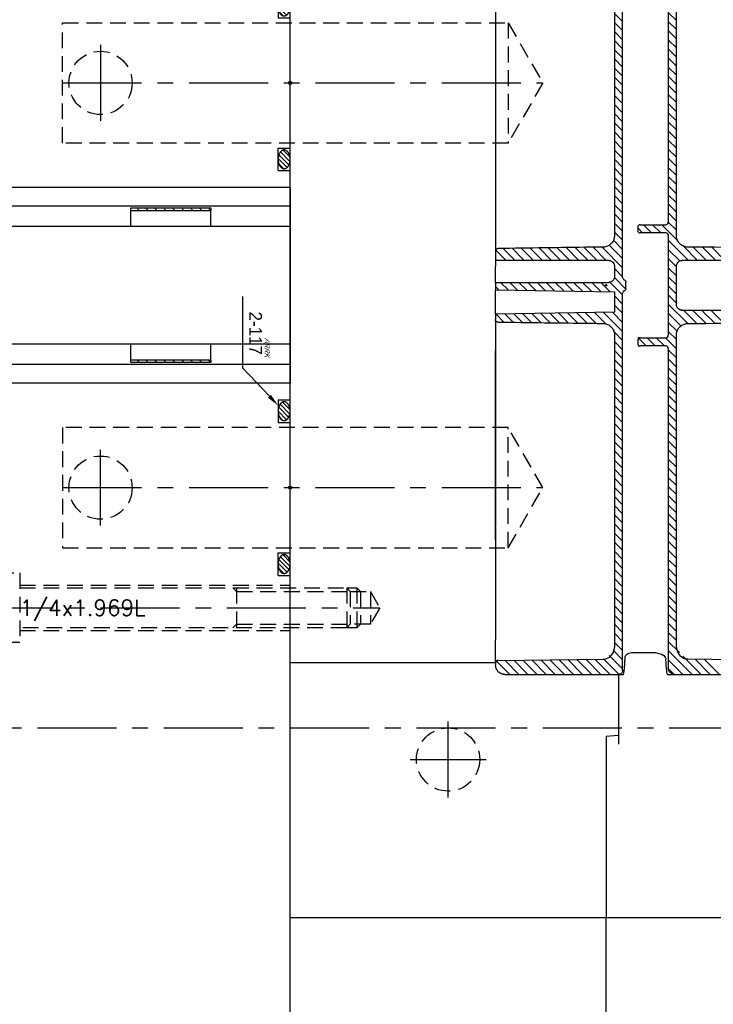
# Model space of a CAD drawing. Extents: x 2651 to 7771, y -1163 to 1075.
# Tile 463 of 490: x 6128 to 6238, y 174 to 330. Entities that reach past the tile are written whole.
import ezdxf
from ezdxf.enums import TextEntityAlignment as Align

# ---------------------------------------------------------------- set-up
doc = ezdxf.new("R2010")
doc.units = 0
doc.header["$LTSCALE"] = 10
for name, pattern in [('CENTER', [2, 1.25, -0.25, 0.25, -0.25]), ('CNSHID', [4, 3, -1]), ('HIDDEN', [0.375, 0.25, -0.125])]:
    doc.linetypes.add(name, pattern=pattern)
doc.layers.get('0').update_dxf_attribs({"linetype": 'CONTINUOUS'})
for name, color, linetype in [('1', 7, 'CONTINUOUS'), ('15', 7, 'CONTINUOUS'), ('9', 3, 'CONTINUOUS'), ('CEN', 1, 'CENTER'), ('COOL', 150, 'HIDDEN'), ('DIM', 3, 'CONTINUOUS'), ('HIDDEN', 6, 'HIDDEN'), ('TEXT', 4, 'CONTINUOUS'), ('WL1-HL', 4, 'CNSHID'), ('WOR1-DL', 7, 'CONTINUOUS')]:
    doc.layers.add(name, color=color, linetype=linetype)
doc.styles.add('china', font='txt')
doc.styles.get("Standard").update_dxf_attribs({"font": 'romans.shx'})

# ---------------------------------------------------------------- blocks, each defined once
blk = doc.blocks.new('*X11')
at = {"color": 0}
for p, q in [((917.64, 311.65), (918.84, 312.85)), ((917.97, 311.27), (919.52, 312.82)), ((918.45, 311.05), (920.04, 312.63)), ((919.07, 310.96), (920.42, 312.3)), ((919.98, 311.16), (920.51, 311.7))]:
    blk.add_line(p, q, dxfattribs=at)
blk = doc.blocks.new('*X12')
at = {"color": 0}
for p, q in [((941.78, 311.74), (942.86, 312.83)), ((942.07, 311.33), (943.58, 312.84)), ((942.52, 311.08), (944.12, 312.68)), ((943.12, 310.96), (944.53, 312.38)), ((943.93, 311.07), (944.72, 311.86))]:
    blk.add_line(p, q, dxfattribs=at)
blk = doc.blocks.new('A$C7D2C7B05')
at = {"layer": '9'}
blk.add_circle((0, 0), 0.25, dxfattribs=at)
at = {"layer": 'WL1-HL'}
for p, q in [((-13.87, -1.9), (-13.87, 0)), ((-10.3, -1.9), (-10.3, 0)), ((10.3, -1.9), (10.3, 0)), ((13.87, -1.9), (13.87, 0)), ((-13.87, -1.9), (-10.3, -1.9)), ((13.87, -1.9), (10.3, -1.9))]:
    blk.add_line(p, q, dxfattribs=at)
for points in [[(-12.09, 0, 0.064849), (-12.68, -0.08, 0.077678), (-13.14, -0.28, 0.107175), (-13.47, -0.61, 0.144647), (-13.57, -0.95, 0.144647), (-13.47, -1.29, 0.107175), (-13.14, -1.62, 0.077678), (-12.68, -1.82, 0.064849), (-12.09, -1.9, 0.064849), (-11.49, -1.82, 0.077678), (-11.03, -1.62, 0.107175), (-10.7, -1.29, 0.144647), (-10.6, -0.95, 0.144647), (-10.7, -0.61, 0.107175), (-11.03, -0.28, 0.077678), (-11.49, -0.08, 0.064849)], [(12.09, 0, -0.064849), (12.68, -0.08, -0.077678), (13.14, -0.28, -0.107175), (13.47, -0.61, -0.144647), (13.57, -0.95, -0.144647), (13.47, -1.29, -0.107175), (13.14, -1.62, -0.077678), (12.68, -1.82, -0.064849), (12.09, -1.9, -0.064849), (11.49, -1.82, -0.077678), (11.03, -1.62, -0.107175), (10.7, -1.29, -0.144647), (10.6, -0.95, -0.144647), (10.7, -0.61, -0.107175), (11.03, -0.28, -0.077678), (11.49, -0.08, -0.064849)]]:
    blk.add_lwpolyline(points, format="xyb", close=True, dxfattribs=at)
at = {"layer": 'WOR1-DL'}
for p, q in [((-14.45, -3.27), (-18.91, -7.46)), ((-20.91, -7.46), (-30.24, -7.46)), ((-18.91, -7.46), (-20.91, -7.46))]:
    blk.add_line(p, q, dxfattribs=at)
blk.add_solid([(-14.68, -3.03), (-14.22, -3.51), (-12.99, -1.9)], dxfattribs=at)
at = {"layer": 'WL1-HL'}
for name in ['*X11', '*X12']:
    blk.add_blockref(name, (-931.15, -312.86), dxfattribs=at)
at = {"layer": 'WOR1-DL', "style": 'china'}
blk.add_text('2-117', height=2, dxfattribs=at).set_placement((-21, -5.46), align=Align.MIDDLE_RIGHT)
at = {"layer": 'WOR1-DL', "style": 'china', "oblique": 20}
blk.add_text('ARRK', height=0.8, dxfattribs=at).set_placement((-23.68, -4.02))
blk = doc.blocks.new('DSF')
at = {"color": 5, "linetype": 'Continuous', "lineweight": 0}
for p, q in [((2176.48, 6667.52), (2175.19, 6668.81)), ((2184.99, 6667.67), (2183.7, 6668.96)), ((2184.99, 6666.23), (2183.7, 6667.52)), ((2176.48, 6666.08), (2175.19, 6667.37)), ((2176.48, 6664.64), (2175.19, 6665.93)), ((2184.99, 6664.78), (2183.7, 6666.08)), ((2176.48, 6663.2), (2175.19, 6664.49)), ((2184.99, 6663.34), (2183.7, 6664.64)), ((2176.48, 6661.75), (2175.19, 6663.05)), ((2184.99, 6661.9), (2183.7, 6663.2)), ((2176.48, 6660.31), (2175.19, 6661.61)), ((2184.99, 6660.46), (2183.7, 6661.75)), ((2176.48, 6658.87), (2175.19, 6660.16)), ((2184.99, 6659.02), (2183.7, 6660.31)), ((2176.48, 6657.43), (2175.19, 6658.72)), ((2184.99, 6657.58), (2183.7, 6658.87)), ((2176.48, 6655.99), (2175.19, 6657.28)), ((2184.99, 6656.13), (2183.7, 6657.43)), ((2176.48, 6654.54), (2175.19, 6655.84)), ((2184.99, 6654.69), (2183.7, 6655.99)), ((2176.48, 6653.1), (2175.19, 6654.4)), ((2184.99, 6653.25), (2183.7, 6654.54)), ((2176.48, 6651.66), (2175.19, 6652.96)), ((2184.99, 6651.81), (2183.7, 6653.1)), ((2176.48, 6650.22), (2175.19, 6651.51)), ((2184.99, 6650.37), (2183.7, 6651.66)), ((2176.48, 6648.78), (2175.19, 6650.07)), ((2184.99, 6648.92), (2183.7, 6650.22)), ((2184.99, 6647.48), (2183.7, 6648.78)), ((2176.48, 6647.34), (2175.19, 6648.63)), ((2176.48, 6645.89), (2175.19, 6647.19)), ((2184.99, 6646.04), (2183.7, 6647.34)), ((2176.48, 6644.45), (2175.19, 6645.75)), ((2184.99, 6644.6), (2183.7, 6645.89)), ((2176.48, 6643.01), (2175.19, 6644.3)), ((2184.99, 6643.16), (2183.7, 6644.45)), ((2176.48, 6641.57), (2175.19, 6642.86)), ((2184.99, 6641.72), (2183.7, 6643.01)), ((2176.48, 6640.13), (2175.19, 6641.42)), ((2184.99, 6640.27), (2183.7, 6641.57)), ((2176.48, 6638.68), (2175.19, 6639.98)), ((2184.99, 6638.83), (2183.7, 6640.13)), ((2176.48, 6637.24), (2175.19, 6638.54)), ((2184.99, 6637.39), (2183.7, 6638.69)), ((2176.48, 6635.8), (2175.19, 6637.1)), ((2184.99, 6635.95), (2183.7, 6637.24)), ((2176.48, 6634.36), (2175.19, 6635.65)), ((2179.63, 6634.1), (2178.86, 6634.87)), ((2181.07, 6634.1), (2179.78, 6635.39)), ((2182.52, 6634.1), (2181.22, 6635.39)), ((2185.18, 6632.88), (2182.66, 6635.39)), ((2184.99, 6634.51), (2183.7, 6635.8)), ((2176.48, 6632.92), (2175.19, 6634.21)), ((2159.46, 6629.74), (2157.56, 6631.63)), ((2160.9, 6629.74), (2158.99, 6631.65)), ((2162.35, 6629.74), (2160.41, 6631.67)), ((2163.79, 6629.74), (2161.84, 6631.69)), ((2165.23, 6629.74), (2163.26, 6631.71)), ((2166.67, 6629.74), (2164.68, 6631.73)), ((2168.12, 6629.74), (2166.11, 6631.75)), ((2169.56, 6629.74), (2167.53, 6631.76)), ((2171, 6629.74), (2168.96, 6631.78)), ((2172.45, 6629.74), (2170.38, 6631.8)), ((2173.89, 6629.74), (2171.81, 6631.82)), ((2176.48, 6628.59), (2173.23, 6631.84)), ((2176.48, 6630.03), (2174.37, 6632.14)), ((2176.48, 6631.48), (2175.03, 6632.93)), ((2186.88, 6629.74), (2183.7, 6632.92)), ((2188.32, 6629.74), (2186.03, 6632.03)), ((2189.77, 6629.74), (2187.66, 6631.84)), ((2191.21, 6629.74), (2189.12, 6631.83)), ((2192.65, 6629.74), (2190.57, 6631.82)), ((2158.02, 6629.74), (2156.39, 6631.36)), ((2185.52, 6629.65), (2183.7, 6631.48)), ((2156.57, 6629.74), (2156.37, 6629.95)), ((2184.99, 6628.74), (2183.7, 6630.03)), ((2184.99, 6627.3), (2183.7, 6628.59)), ((2176.98, 6625.21), (2175.17, 6627.02)), ((2176.48, 6627.15), (2175.19, 6628.45)), ((2184.99, 6625.86), (2183.7, 6627.15)), ((2156.89, 6625.1), (2156.37, 6625.62)), ((2158.36, 6625.07), (2157.16, 6626.27)), ((2159.83, 6625.05), (2158.6, 6626.27)), ((2161.3, 6625.02), (2160.04, 6626.27)), ((2162.76, 6624.99), (2161.49, 6626.27)), ((2164.23, 6624.97), (2162.93, 6626.27)), ((2165.7, 6624.94), (2164.37, 6626.27)), ((2167.17, 6624.92), (2165.82, 6626.27)), ((2168.64, 6624.89), (2167.26, 6626.27)), ((2170.11, 6624.87), (2168.7, 6626.27)), ((2171.58, 6624.84), (2170.15, 6626.27)), ((2173.05, 6624.82), (2171.59, 6626.27)), ((2174.52, 6624.79), (2173.03, 6626.27)), ((2176.48, 6624.27), (2174.46, 6626.29)), ((2184.99, 6624.41), (2183.7, 6625.71)), ((2176.48, 6622.83), (2175.19, 6624.12)), ((2184.99, 6622.97), (2183.7, 6624.27)), ((2176.48, 6621.38), (2175.19, 6622.68)), ((2186.77, 6619.76), (2183.7, 6622.83)), ((2157.69, 6619.98), (2156.44, 6621.22)), ((2159.15, 6619.96), (2157.86, 6621.25)), ((2160.61, 6619.94), (2159.28, 6621.27)), ((2162.07, 6619.92), (2160.69, 6621.3)), ((2163.54, 6619.9), (2162.11, 6621.32)), ((2165, 6619.88), (2163.53, 6621.35)), ((2166.46, 6619.86), (2164.95, 6621.37)), ((2167.92, 6619.84), (2166.37, 6621.39)), ((2169.39, 6619.82), (2167.79, 6621.42)), ((2170.85, 6619.8), (2169.21, 6621.44)), ((2172.31, 6619.78), (2170.62, 6621.47)), ((2173.83, 6619.7), (2172.04, 6621.49)), ((2176.48, 6618.5), (2173.46, 6621.52)), ((2176.48, 6619.94), (2174.88, 6621.54)), ((2185.7, 6619.38), (2183.7, 6621.38)), ((2188.2, 6619.77), (2186.1, 6621.87)), ((2189.63, 6619.79), (2187.54, 6621.87)), ((2191.06, 6619.8), (2188.98, 6621.87)), ((2192.49, 6619.81), (2190.42, 6621.87)), ((2185.1, 6618.55), (2183.7, 6619.94)), ((2176.48, 6617.06), (2175.12, 6618.42)), ((2184.99, 6617.21), (2183.7, 6618.5)), ((2176.48, 6615.62), (2175.19, 6616.91)), ((2180.21, 6616.22), (2179.08, 6617.35)), ((2181.65, 6616.22), (2180.35, 6617.52)), ((2183.09, 6616.22), (2181.8, 6617.52)), ((2184.99, 6615.76), (2183.24, 6617.52)), ((2176.48, 6614.17), (2175.19, 6615.47)), ((2184.99, 6614.32), (2183.7, 6615.62)), ((2176.48, 6612.73), (2175.19, 6614.03)), ((2184.99, 6612.88), (2183.7, 6614.17)), ((2176.48, 6611.29), (2175.19, 6612.59)), ((2184.99, 6611.44), (2183.7, 6612.73)), ((2176.48, 6609.85), (2175.19, 6611.14)), ((2184.99, 6610), (2183.7, 6611.29)), ((2184.99, 6608.56), (2183.7, 6609.85)), ((2176.48, 6608.41), (2175.19, 6609.7)), ((2176.48, 6606.97), (2175.19, 6608.26)), ((2184.99, 6607.11), (2183.7, 6608.41)), ((2176.48, 6605.52), (2175.19, 6606.82)), ((2184.99, 6605.67), (2183.7, 6606.97)), ((2176.48, 6604.08), (2175.19, 6605.38)), ((2184.99, 6604.23), (2183.7, 6605.52)), ((2176.48, 6602.64), (2175.19, 6603.93)), ((2184.99, 6602.79), (2183.7, 6604.08)), ((2176.48, 6601.2), (2175.19, 6602.49)), ((2184.99, 6601.35), (2183.7, 6602.64)), ((2176.48, 6599.76), (2175.19, 6601.05)), ((2184.99, 6599.9), (2183.7, 6601.2)), ((2176.48, 6598.32), (2175.19, 6599.61)), ((2184.99, 6598.46), (2183.7, 6599.76)), ((2176.48, 6596.87), (2175.19, 6598.17)), ((2184.99, 6597.02), (2183.7, 6598.32)), ((2176.48, 6595.43), (2175.19, 6596.73)), ((2184.99, 6595.58), (2183.7, 6596.87)), ((2176.48, 6593.99), (2175.19, 6595.28)), ((2184.99, 6594.14), (2183.7, 6595.43)), ((2176.48, 6592.55), (2175.19, 6593.84)), ((2184.99, 6592.7), (2183.7, 6593.99)), ((2176.48, 6591.11), (2175.19, 6592.4)), ((2184.99, 6591.25), (2183.7, 6592.55)), ((2176.48, 6589.66), (2175.19, 6590.96)), ((2184.99, 6589.81), (2183.7, 6591.11)), ((2184.99, 6588.37), (2183.7, 6589.66)), ((2176.48, 6588.22), (2175.19, 6589.52)), ((2176.48, 6586.78), (2175.19, 6588.08)), ((2184.99, 6586.93), (2183.7, 6588.22)), ((2176.48, 6585.34), (2175.19, 6586.63)), ((2184.99, 6585.49), (2183.7, 6586.78)), ((2176.48, 6583.9), (2175.19, 6585.19)), ((2184.99, 6584.04), (2183.7, 6585.34)), ((2176.48, 6582.46), (2175.19, 6583.75)), ((2184.99, 6582.6), (2183.7, 6583.9)), ((2176.48, 6581.01), (2175.19, 6582.31)), ((2184.99, 6581.16), (2183.7, 6582.46)), ((2176.48, 6579.57), (2175.19, 6580.87)), ((2184.99, 6579.72), (2183.7, 6581.01)), ((2176.48, 6578.13), (2175.19, 6579.42)), ((2184.99, 6578.28), (2183.7, 6579.57)), ((2176.48, 6576.69), (2175.19, 6577.98)), ((2184.99, 6576.84), (2183.7, 6578.13)), ((2176.48, 6575.25), (2175.19, 6576.54)), ((2184.99, 6575.39), (2183.7, 6576.69)), ((2176.48, 6573.8), (2175.19, 6575.1)), ((2184.99, 6573.95), (2183.7, 6575.25)), ((2176.48, 6572.36), (2175.19, 6573.66)), ((2184.99, 6572.51), (2183.7, 6573.81)), ((2176.48, 6570.92), (2175.19, 6572.22)), ((2184.99, 6571.07), (2183.7, 6572.36)), ((2184.99, 6569.63), (2183.7, 6570.92)), ((2176.48, 6569.48), (2175.19, 6570.77)), ((2176.48, 6568.04), (2175.19, 6569.33)), ((2185.45, 6567.73), (2183.7, 6569.48)), ((2176.48, 6566.6), (2174.96, 6568.12)), ((2187.47, 6564.27), (2183.7, 6568.04)), ((2158.6, 6564.27), (2156.49, 6566.38)), ((2160.04, 6564.27), (2157.82, 6566.5)), ((2161.49, 6564.27), (2159.25, 6566.51)), ((2162.93, 6564.27), (2160.67, 6566.53)), ((2164.37, 6564.27), (2162.09, 6566.55)), ((2165.82, 6564.27), (2163.52, 6566.57)), ((2167.26, 6564.27), (2164.94, 6566.59)), ((2168.7, 6564.27), (2166.37, 6566.61)), ((2170.15, 6564.27), (2167.79, 6566.63)), ((2171.59, 6564.27), (2169.22, 6566.64)), ((2173.03, 6564.27), (2170.64, 6566.66)), ((2174.48, 6564.27), (2172.07, 6566.68)), ((2175.91, 6564.28), (2173.46, 6566.74)), ((2176.48, 6565.15), (2174.36, 6567.27)), ((2186.02, 6564.27), (2183.7, 6566.6)), ((2188.91, 6564.27), (2186.01, 6567.17)), ((2190.35, 6564.27), (2187.93, 6566.7)), ((2191.79, 6564.27), (2189.38, 6566.69)), ((2184.56, 6564.29), (2183.71, 6565.14))]:
    blk.add_line(p, q, dxfattribs=at)
for p, q in [((2156.37, 6566.09), (2123.85, 6566.09)), ((2175.82, 6564.27), (2175.82, 6553.24))]:
    blk.add_line(p, q)
at = {"layer": '1', "color": 7, "linetype": 'Continuous'}
for p, q in [((2176.48, 6627.04), (2176.48, 6686.68)), ((2183.7, 6686.31), (2183.7, 6635.78)), ((2175.19, 6683.1), (2175.19, 6633.65)), ((2184.99, 6633.66), (2184.99, 6683.09)), ((2156.37, 6680.37), (2156.37, 6666.06)), ((2156.37, 6665.63), (2156.37, 6664.41)), ((2184.99, 6664.38), (2184.99, 6664.96)), ((2156.37, 6664.09), (2156.37, 6653.67)), ((2184.99, 6662.71), (2184.99, 6663.32)), ((2184.99, 6661.25), (2184.99, 6661.86)), ((2184.99, 6660.22), (2184.99, 6660.83)), ((2184.99, 6658.76), (2184.99, 6659.37)), ((2184.99, 6657.73), (2184.99, 6658.34)), ((2184.99, 6656.27), (2184.99, 6656.88)), ((2184.99, 6655.31), (2184.99, 6655.91)), ((2156.37, 6653.67), (2156.37, 6651.71)), ((2184.99, 6653.71), (2184.99, 6654.3)), ((2184.99, 6651.92), (2184.99, 6652.5)), ((2156.37, 6651.71), (2156.37, 6636.47)), ((2184.99, 6650.25), (2184.99, 6650.86)), ((2184.99, 6648.79), (2184.99, 6649.4)), ((2184.99, 6647.76), (2184.99, 6648.37)), ((2184.99, 6646.3), (2184.99, 6646.91)), ((2184.99, 6645.27), (2184.99, 6645.88)), ((2184.99, 6643.81), (2184.99, 6644.42)), ((2156.37, 6636.47), (2156.37, 6636.14)), ((2156.37, 6635.02), (2156.37, 6631.44)), ((2178.86, 6635), (2178.86, 6634.48)), ((2179.25, 6635.39), (2183.31, 6635.39)), ((2183.31, 6634.1), (2179.25, 6634.1)), ((2183.7, 6633.71), (2183.7, 6617.9)), ((2156.37, 6631.23), (2156.37, 6629.74)), ((2156.37, 6629.72), (2156.37, 6629.74)), ((2174.28, 6629.74), (2156.37, 6629.74)), ((2156.37, 6629.72), (2156.37, 6628.85)), ((2156.37, 6626.27), (2156.37, 6628.85)), ((2175.19, 6628.83), (2175.19, 6627.18)), ((2184.99, 6622.78), (2184.99, 6628.83)), ((2212.97, 6629.74), (2185.9, 6629.74)), ((2156.37, 6626.27), (2174.28, 6626.27)), ((2156.37, 6626.27), (2156.37, 6625.11)), ((2176.99, 6625.3), (2176.99, 6626.31)), ((2156.37, 6621.22), (2156.37, 6625.11)), ((2156.37, 6625.11), (2175.19, 6624.78)), ((2175.19, 6624.78), (2175.19, 6621.55)), ((2176.48, 6564.93), (2176.48, 6624.57)), ((2175.19, 6621.55), (2156.37, 6621.22)), ((2156.37, 6621.22), (2156.37, 6620.38)), ((2185.9, 6621.87), (2212.97, 6621.87)), ((2156.37, 6620.17), (2156.37, 6620.38)), ((2156.37, 6620.17), (2156.37, 6616.59)), ((2175.19, 6617.96), (2175.19, 6568.51)), ((2184.99, 6568.52), (2184.99, 6617.95)), ((2178.86, 6617.13), (2178.86, 6616.61)), ((2179.24, 6617.52), (2178.96, 6617.52)), ((2178.96, 6616.22), (2179.24, 6616.22)), ((2179.25, 6617.52), (2183.31, 6617.52)), ((2183.31, 6616.22), (2179.25, 6616.22)), ((2156.37, 6615.47), (2156.37, 6615.14)), ((2156.37, 6615.14), (2156.37, 6615.47)), ((2156.37, 6615.14), (2156.37, 6599.9)), ((2156.37, 6599.9), (2156.37, 6615.14)), ((2183.7, 6615.83), (2183.7, 6565.3)), ((2184.99, 6608.26), (2184.99, 6608.55)), ((2184.99, 6605.36), (2184.99, 6605.68)), ((2184.99, 6603.52), (2184.99, 6603.84)), ((2184.99, 6601.87), (2184.99, 6602.16)), ((2184.99, 6600.37), (2184.99, 6600.66)), ((2156.37, 6599.9), (2156.37, 6597.94)), ((2156.37, 6597.94), (2156.37, 6599.9)), ((2156.37, 6597.94), (2156.37, 6587.52)), ((2156.37, 6587.52), (2156.37, 6597.94)), ((2184.99, 6597.96), (2184.99, 6598.25)), ((2184.99, 6596.29), (2184.99, 6596.65)), ((2184.99, 6595.76), (2184.99, 6596.05)), ((2184.99, 6594.31), (2184.99, 6594.6)), ((2156.37, 6587.2), (2156.37, 6585.98)), ((2156.37, 6585.98), (2156.37, 6587.2)), ((2156.37, 6585.55), (2156.37, 6571.24)), ((2156.37, 6571.24), (2156.37, 6570.83)), ((2156.37, 6566.09), (2156.37, 6569.73)), ((2156.75, 6566.48), (2173.4, 6566.7)), ((2178.18, 6567.75), (2181.24, 6567.75)), ((2186.79, 6566.71), (2212.98, 6566.48)), ((2156.37, 6566.09), (2156.37, 6565.74)), ((2157.83, 6564.27), (2175.82, 6564.27)), ((2184.73, 6564.27), (2211.9, 6564.27))]:
    blk.add_line(p, q, dxfattribs=at)
at = {"layer": '1', "color": 3, "linetype": 'Continuous'}
for p, q in [((2175.19, 6633.65), (2175.19, 6633.65)), ((2184.99, 6633.66), (2184.99, 6633.66)), ((2173.4, 6631.84), (2173.4, 6631.84)), ((2186.79, 6631.85), (2186.79, 6631.85)), ((2175.19, 6628.83), (2175.19, 6628.83)), ((2184.99, 6628.83), (2184.99, 6628.83)), ((2185.9, 6629.74), (2185.9, 6629.74)), ((2175.19, 6627.18), (2175.19, 6627.18)), ((2184.99, 6622.78), (2184.99, 6622.78)), ((2185.9, 6621.87), (2185.9, 6621.87)), ((2173.4, 6619.77), (2173.4, 6619.77)), ((2186.79, 6619.76), (2186.79, 6619.76)), ((2175.19, 6617.96), (2175.19, 6617.96)), ((2184.99, 6617.95), (2184.99, 6617.95)), ((2156.37, 6565.74), (2156.37, 6565.74)), ((2176.48, 6564.93), (2176.48, 6564.93)), ((2183.7, 6565.3), (2183.7, 6565.3)), ((2157.83, 6564.27), (2157.83, 6564.27)), ((2175.82, 6564.27), (2175.82, 6564.27)), ((2184.73, 6564.27), (2184.73, 6564.27))]:
    blk.add_line(p, q, dxfattribs=at)
at = {"layer": '1', "color": 7, "linetype": 'Continuous'}
blk.add_arc((2156.75, 6566.09), 0.389, 90.75, 180, dxfattribs=at)
for centre, major_axis, ratio, start_param, end_param in [((2179.25, 6635), (-0.389, 0), 0.999848, -1.570796, 0), ((2183.31, 6635.78), (-0.389, 0), 0.999657, 1.570796, 3.141593), ((2179.25, 6634.48), (0.389, 0), 0.999848, 3.141593, 4.712389), ((2183.31, 6633.71), (-0.389, 0), 0.999657, 3.141593, 4.712389), ((2176.87, 6627.04), (0.369, 0.123), 0.999619, 2.820017, 4.035224), ((2176.87, 6624.57), (-0.369, 0.123), 0.999619, -0.893631, 0.321575), ((2183.31, 6617.9), (-0.389, 0), 0.999657, 1.570796, 3.141593), ((2179.25, 6617.13), (-0.389, 0), 0.999848, -1.570796, 0), ((2179.25, 6616.61), (0.389, 0), 0.999848, 3.141593, 4.712389), ((2183.31, 6615.83), (0.389, 0), 0.999657, 0, 1.570796), ((2173.37, 6568.51), (1.81, 0.02), 0.999657, 4.712389, 6.2701), ((2186.81, 6568.52), (-1.81, 0.02), 0.999657, 0.008724, 1.570796)]:
    blk.add_ellipse(centre, major_axis=major_axis, ratio=ratio, start_param=start_param, end_param=end_param, dxfattribs=at)
at = {"layer": '1', "color": 7, "linetype": 'Continuous', "extrusion": (0, 0, -1)}
blk.add_ellipse((2183.6, 6590.2), major_axis=(0, 25.92), ratio=0.026177, start_param=3.141593, end_param=3.577207, dxfattribs=at)
at = {"layer": '1', "color": 7, "linetype": 'Continuous'}
for points, degree, knots in [([(2156.37, 6666.06), (2156.37, 6666.02), (2156.37, 6665.96), (2156.37, 6665.94), (2156.37, 6665.9), (2156.37, 6665.87), (2156.37, 6665.84), (2156.37, 6665.7), (2156.37, 6665.63)], 2, [0, 0, 0, 0.25, 0.25, 0.375, 0.375, 0.5, 0.5, 1, 1, 1]), ([(2156.37, 6664.41), (2156.37, 6664.4), (2156.37, 6664.37), (2156.37, 6664.34), (2156.37, 6664.29), (2156.37, 6664.27), (2156.37, 6664.25), (2156.37, 6664.23), (2156.37, 6664.22), (2156.37, 6664.21), (2156.37, 6664.09)], 2, [0, 0, 0, 0.329951, 0.329951, 0.659901, 0.659901, 0.824876, 0.824876, 0.989852, 0.989852, 1, 1, 1]), ([(2156.37, 6636.14), (2156.37, 6635.97), (2156.37, 6635.8), (2156.37, 6635.64), (2156.37, 6635.49), (2156.37, 6635.42), (2156.37, 6635.35), (2156.37, 6635.29), (2156.37, 6635.23), (2156.37, 6635.11), (2156.37, 6635.02)], 2, [0, 0, 0, 0.25, 0.25, 0.5, 0.5, 0.625, 0.625, 0.75, 0.75, 1, 1, 1]), ([(2175.19, 6633.65), (2175.19, 6633.45), (2175.15, 6633.25), (2175.08, 6633.05), (2175.02, 6632.86), (2174.92, 6632.68), (2174.79, 6632.52), (2174.66, 6632.36), (2174.51, 6632.22), (2174.33, 6632.12), (2174.16, 6632.01), (2173.97, 6631.93), (2173.77, 6631.89), (2173.65, 6631.86), (2173.52, 6631.84), (2173.4, 6631.84)], 3, [0, 0, 0, 0, 0.216873, 0.216873, 0.216873, 0.433756, 0.433756, 0.433756, 0.650499, 0.650499, 0.650499, 0.867142, 0.867142, 0.867142, 1, 1, 1, 1]), ([(2186.79, 6631.85), (2186.59, 6631.85), (2186.38, 6631.89), (2186.19, 6631.96), (2186, 6632.03), (2185.82, 6632.13), (2185.66, 6632.26), (2185.5, 6632.39), (2185.37, 6632.54), (2185.26, 6632.72), (2185.15, 6632.89), (2185.08, 6633.08), (2185.03, 6633.28), (2185.01, 6633.41), (2184.99, 6633.54), (2184.99, 6633.66)], 3, [0, 0, 0, 0, 0.216117, 0.216117, 0.216117, 0.432241, 0.432241, 0.432241, 0.648285, 0.648285, 0.648285, 0.864337, 0.864337, 0.864337, 1, 1, 1, 1]), ([(2156.37, 6631.23), (2156.37, 6631.25), (2156.37, 6631.27), (2156.37, 6631.28), (2156.37, 6631.31), (2156.38, 6631.34), (2156.39, 6631.36), (2156.4, 6631.4), (2156.42, 6631.44), (2156.45, 6631.48), (2156.48, 6631.51), (2156.51, 6631.54), (2156.55, 6631.56), (2156.58, 6631.59), (2156.62, 6631.6), (2156.67, 6631.61), (2156.69, 6631.62), (2156.72, 6631.62), (2156.75, 6631.62)], 3, [0, 0, 0, 0, 0.077595, 0.077595, 0.077595, 0.212341, 0.212341, 0.212341, 0.429165, 0.429165, 0.429165, 0.645996, 0.645996, 0.645996, 0.862734, 0.862734, 0.862734, 1, 1, 1, 1]), ([(2173.4, 6631.84), (2172.75, 6631.83), (2172.11, 6631.82), (2171.46, 6631.82), (2166.56, 6631.75), (2161.65, 6631.69), (2156.75, 6631.62)], 3, [0, 0, 0, 0, 0.116136, 0.116136, 0.116136, 1, 1, 1, 1]), ([(2212.98, 6631.62), (2211.87, 6631.63), (2210.76, 6631.64), (2209.66, 6631.65), (2202.04, 6631.72), (2194.41, 6631.78), (2186.79, 6631.85)], 3, [0, 0, 0, 0, 0.126759, 0.126759, 0.126759, 1, 1, 1, 1]), ([(2174.28, 6629.74), (2174.38, 6629.74), (2174.48, 6629.72), (2174.58, 6629.69), (2174.67, 6629.65), (2174.77, 6629.6), (2174.85, 6629.54), (2174.92, 6629.48), (2174.99, 6629.4), (2175.05, 6629.31), (2175.1, 6629.23), (2175.14, 6629.13), (2175.16, 6629.03), (2175.18, 6628.97), (2175.19, 6628.9), (2175.19, 6628.83)], 3, [0, 0, 0, 0, 0.214847, 0.214847, 0.214847, 0.429684, 0.429684, 0.429684, 0.644648, 0.644648, 0.644648, 0.859696, 0.859696, 0.859696, 1, 1, 1, 1]), ([(2184.99, 6628.83), (2184.99, 6628.93), (2185.01, 6629.03), (2185.04, 6629.13), (2185.08, 6629.23), (2185.13, 6629.32), (2185.19, 6629.4), (2185.26, 6629.48), (2185.34, 6629.55), (2185.42, 6629.6), (2185.51, 6629.66), (2185.61, 6629.7), (2185.71, 6629.72), (2185.77, 6629.73), (2185.84, 6629.74), (2185.9, 6629.74)], 3, [0, 0, 0, 0, 0.213126, 0.213126, 0.213126, 0.432012, 0.432012, 0.432012, 0.646996, 0.646996, 0.646996, 0.861993, 0.861993, 0.861993, 1, 1, 1, 1]), ([(2175.19, 6627.18), (2175.19, 6627.08), (2175.17, 6626.98), (2175.14, 6626.88), (2175.1, 6626.78), (2175.05, 6626.69), (2174.99, 6626.61), (2174.92, 6626.53), (2174.84, 6626.46), (2174.76, 6626.41), (2174.67, 6626.35), (2174.57, 6626.32), (2174.48, 6626.29), (2174.41, 6626.28), (2174.34, 6626.27), (2174.28, 6626.27)], 3, [0, 0, 0, 0, 0.212986, 0.212986, 0.212986, 0.431867, 0.431867, 0.431867, 0.646676, 0.646676, 0.646676, 0.861562, 0.861562, 0.861562, 1, 1, 1, 1]), ([(2176.74, 6626.68), (2176.78, 6626.66), (2176.81, 6626.64), (2176.85, 6626.61), (2176.88, 6626.58), (2176.91, 6626.55), (2176.93, 6626.51), (2176.96, 6626.48), (2176.97, 6626.43), (2176.98, 6626.39), (2176.99, 6626.37), (2176.99, 6626.34), (2176.99, 6626.31)], 3, [0, 0, 0, 0, 0.277836, 0.277836, 0.277836, 0.555674, 0.555674, 0.555674, 0.833488, 0.833488, 0.833488, 1, 1, 1, 1]), ([(2176.99, 6625.3), (2176.99, 6625.25), (2176.98, 6625.21), (2176.97, 6625.17), (2176.95, 6625.13), (2176.93, 6625.09), (2176.9, 6625.06), (2176.88, 6625.02), (2176.84, 6624.99), (2176.81, 6624.97), (2176.78, 6624.95), (2176.76, 6624.94), (2176.74, 6624.93)], 3, [0, 0, 0, 0, 0.277839, 0.277839, 0.277839, 0.55568, 0.55568, 0.55568, 0.833496, 0.833496, 0.833496, 1, 1, 1, 1]), ([(2185.9, 6621.87), (2185.8, 6621.87), (2185.7, 6621.89), (2185.6, 6621.92), (2185.51, 6621.96), (2185.41, 6622.01), (2185.33, 6622.07), (2185.26, 6622.13), (2185.19, 6622.21), (2185.13, 6622.3), (2185.08, 6622.39), (2185.04, 6622.48), (2185.02, 6622.58), (2185, 6622.65), (2184.99, 6622.71), (2184.99, 6622.78)], 3, [0, 0, 0, 0, 0.21483, 0.21483, 0.21483, 0.42965, 0.42965, 0.42965, 0.644597, 0.644597, 0.644597, 0.859627, 0.859627, 0.859627, 1, 1, 1, 1]), ([(2156.74, 6619.99), (2156.71, 6619.99), (2156.68, 6619.99), (2156.66, 6620), (2156.62, 6620.01), (2156.58, 6620.03), (2156.54, 6620.05), (2156.5, 6620.08), (2156.47, 6620.11), (2156.44, 6620.14), (2156.42, 6620.18), (2156.4, 6620.22), (2156.38, 6620.26), (2156.37, 6620.3), (2156.37, 6620.34), (2156.37, 6620.38)], 3, [0.0167834, 0.0167834, 0.0167834, 0.0167834, 0.1510196, 0.1510196, 0.1510196, 0.3676707, 0.3676707, 0.3676707, 0.5843159, 0.5843159, 0.5843159, 0.8010496, 0.8010496, 0.8010496, 1, 1, 1, 1]), ([(2156.75, 6619.99), (2161.65, 6619.92), (2166.56, 6619.86), (2171.46, 6619.8), (2172.11, 6619.79), (2172.75, 6619.78), (2173.4, 6619.77)], 3, [0, 0, 0, 0, 0.883866, 0.883866, 0.883866, 1, 1, 1, 1]), ([(2173.4, 6619.77), (2173.6, 6619.77), (2173.81, 6619.73), (2174, 6619.66), (2174.19, 6619.59), (2174.37, 6619.49), (2174.52, 6619.36), (2174.68, 6619.23), (2174.82, 6619.07), (2174.92, 6618.9), (2175.03, 6618.72), (2175.1, 6618.53), (2175.15, 6618.33), (2175.17, 6618.21), (2175.19, 6618.08), (2175.19, 6617.96)], 3, [0, 0, 0, 0, 0.216724, 0.216724, 0.216724, 0.433454, 0.433454, 0.433454, 0.650105, 0.650105, 0.650105, 0.866766, 0.866766, 0.866766, 1, 1, 1, 1]), ([(2184.99, 6617.95), (2184.99, 6618.15), (2185.03, 6618.36), (2185.1, 6618.55), (2185.16, 6618.74), (2185.26, 6618.92), (2185.39, 6619.08), (2185.52, 6619.24), (2185.67, 6619.38), (2185.85, 6619.49), (2186.02, 6619.59), (2186.21, 6619.67), (2186.41, 6619.72), (2186.53, 6619.74), (2186.66, 6619.76), (2186.79, 6619.76)], 3, [0, 0, 0, 0, 0.216266, 0.216266, 0.216266, 0.432543, 0.432543, 0.432543, 0.648679, 0.648679, 0.648679, 0.864715, 0.864715, 0.864715, 1, 1, 1, 1]), ([(2186.79, 6619.76), (2194.41, 6619.83), (2202.04, 6619.89), (2209.66, 6619.96), (2210.76, 6619.97), (2211.87, 6619.98), (2212.98, 6619.99)], 3, [0, 0, 0, 0, 0.873207, 0.873207, 0.873207, 1, 1, 1, 1]), ([(2156.37, 6616.59), (2156.37, 6616.5), (2156.37, 6616.38), (2156.37, 6616.26), (2156.37, 6616.12), (2156.37, 6616.04), (2156.37, 6615.97), (2156.37, 6615.89), (2156.37, 6615.81), (2156.37, 6615.64), (2156.37, 6615.47)], 2, [0, 0, 0, 0.25, 0.25, 0.5, 0.5, 0.625, 0.625, 0.75, 0.75, 1, 1, 1]), ([(2156.37, 6587.2), (2156.37, 6587.21), (2156.37, 6587.25), (2156.37, 6587.27), (2156.37, 6587.32), (2156.37, 6587.34), (2156.37, 6587.36), (2156.37, 6587.38), (2156.37, 6587.4), (2156.37, 6587.4), (2156.37, 6587.52)], 2, [0, 0, 0, 0.329951, 0.329951, 0.659901, 0.659901, 0.824876, 0.824876, 0.989852, 0.989852, 1, 1, 1]), ([(2156.37, 6587.41), (2156.37, 6587.4), (2156.37, 6587.4), (2156.37, 6587.39), (2156.37, 6587.36), (2156.37, 6587.34), (2156.37, 6587.32), (2156.37, 6587.22), (2156.37, 6587.2)], 2, [0, 0, 0, 0.04417, 0.04417, 0.203475, 0.203475, 0.36278, 0.36278, 1, 1, 1]), ([(2156.37, 6585.98), (2156.37, 6585.94), (2156.37, 6585.89), (2156.37, 6585.84), (2156.37, 6585.77), (2156.37, 6585.74), (2156.37, 6585.71), (2156.37, 6585.68), (2156.37, 6585.65), (2156.37, 6585.59), (2156.37, 6585.55)], 2, [0, 0, 0, 0.25, 0.25, 0.5, 0.5, 0.625, 0.625, 0.75, 0.75, 1, 1, 1]), ([(2156.37, 6585.55), (2156.37, 6585.59), (2156.37, 6585.65), (2156.37, 6585.67), (2156.37, 6585.71), (2156.37, 6585.74), (2156.37, 6585.77), (2156.37, 6585.92), (2156.37, 6585.98)], 2, [0, 0, 0, 0.25, 0.25, 0.375, 0.375, 0.5, 0.5, 1, 1, 1]), ([(2156.37, 6570.83), (2156.37, 6570.66), (2156.37, 6570.5), (2156.37, 6570.34), (2156.37, 6570.2), (2156.37, 6570.06), (2156.37, 6569.94), (2156.37, 6569.82), (2156.37, 6569.73)], 2, [0, 0, 0, 0.25, 0.25, 0.5, 0.5, 0.75, 0.75, 1, 1, 1]), ([(2176.88, 6567.06), (2176.89, 6567.22), (2177.02, 6567.39), (2177.48, 6567.65), (2177.82, 6567.75), (2178.18, 6567.75)], 3, [0, 0, 0, 0, 0.5, 0.5, 1, 1, 1, 1]), ([(2181.24, 6567.75), (2181.82, 6567.75), (2182.36, 6567.6), (2183.1, 6567.19), (2183.3, 6566.94), (2183.32, 6566.7)], 3, [0, 0, 0, 0, 0.5, 0.5, 1, 1, 1, 1]), ([(2176.48, 6564.93), (2176.48, 6564.86), (2176.47, 6564.78), (2176.44, 6564.71), (2176.42, 6564.65), (2176.38, 6564.58), (2176.34, 6564.52), (2176.29, 6564.46), (2176.24, 6564.41), (2176.17, 6564.38), (2176.11, 6564.34), (2176.04, 6564.31), (2175.97, 6564.29), (2175.92, 6564.28), (2175.87, 6564.27), (2175.82, 6564.27)], 3, [0, 0, 0, 0, 0.213869, 0.213869, 0.213869, 0.427747, 0.427747, 0.427747, 0.641534, 0.641534, 0.641534, 0.856087, 0.856087, 0.856087, 1, 1, 1, 1]), ([(2184.73, 6564.27), (2184.61, 6564.27), (2184.49, 6564.29), (2184.38, 6564.33), (2184.27, 6564.37), (2184.17, 6564.43), (2184.08, 6564.5), (2183.99, 6564.58), (2183.91, 6564.67), (2183.85, 6564.76), (2183.79, 6564.86), (2183.74, 6564.97), (2183.72, 6565.08), (2183.71, 6565.15), (2183.7, 6565.23), (2183.7, 6565.3)], 3, [0, 0, 0, 0, 0.218249, 0.218249, 0.218249, 0.436291, 0.436291, 0.436291, 0.6521, 0.6521, 0.6521, 0.865966, 0.865966, 0.865966, 1, 1, 1, 1]), ([(2175.82, 6564.27), (2175.96, 6564.27), (2176.14, 6564.27), (2176.28, 6564.27), (2176.58, 6564.27)], 2, [0, 0, 0, 0.412628, 0.412628, 1, 1, 1]), ([(2183.6, 6564.27), (2183.82, 6564.27), (2183.93, 6564.27), (2184.12, 6564.27), (2184.26, 6564.27), (2184.52, 6564.27), (2184.73, 6564.27)], 2, [0, 0, 0, 0.293384, 0.293384, 0.586768, 0.586768, 1, 1, 1])]:
    blk.add_open_spline(points, degree=degree, knots=knots, dxfattribs=at)
for points, degree in [([(2185.2, 6622.21), (2185.21, 6622.2), (2185.23, 6622.18)], 2), ([(2185.51, 6621.97), (2185.66, 6621.9), (2185.85, 6621.89)], 2), ([(2156.75, 6619.99), (2156.75, 6619.99), (2156.74, 6619.99), (2156.74, 6619.99)], 3)]:
    blk.add_open_spline(points, degree=degree, dxfattribs=at)
for points, weights, degree in [([(2176.58, 6564.27), (2176.68, 6564.27), (2176.79, 6565.22), (2176.88, 6567.06)], [1, 0.981813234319, 0.981813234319, 1], 3), ([(2157.83, 6564.27), (2156.37, 6564.27), (2156.37, 6565.74)], [1, 0.707106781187, 1], 2)]:
    blk.add_rational_spline(points, weights, degree=degree, dxfattribs=at)
at = {"layer": 'CEN'}
blk.add_circle((2173.85, 6625.81), 0.102, dxfattribs=at)
blk = doc.blocks.new('A$C4D975714')
at = {"color": 252, "linetype": 'Continuous', "lineweight": 0}
for p, q in [((-73.9, -88.15), (-74.28, -87.77)), ((-72.49, -88.15), (-72.87, -87.77)), ((-71.07, -88.15), (-71.45, -87.77)), ((-69.66, -88.15), (-70.04, -87.77)), ((-68.24, -88.15), (-68.62, -87.77)), ((-66.83, -88.15), (-67.21, -87.77)), ((-65.41, -88.15), (-65.79, -87.77)), ((-64, -88.15), (-64.38, -87.77)), ((-62.58, -88.15), (-62.96, -87.77)), ((-73.85, -112.23), (-74.23, -111.85)), ((-72.44, -112.23), (-72.82, -111.85)), ((-71.02, -112.23), (-71.4, -111.85)), ((-69.61, -112.23), (-69.99, -111.85)), ((-68.19, -112.23), (-68.57, -111.85)), ((-66.78, -112.23), (-67.16, -111.85)), ((-65.36, -112.23), (-65.74, -111.85)), ((-63.95, -112.23), (-64.33, -111.85)), ((-62.53, -112.23), (-62.91, -111.85))]:
    blk.add_line(p, q, dxfattribs=at)
at = {"layer": '15', "color": 7, "linetype": 'Continuous'}
for p, q in [((-100.02, -84.5), (-50, -84.5)), ((-50, -84.5), (-50, -115.5)), ((-50, -115.5), (-100.02, -115.5))]:
    blk.add_line(p, q, dxfattribs=at)
at = {"layer": '15', "color": 252, "linetype": 'Continuous'}
for p, q in [((-122.02, -87.45), (-50, -87.45)), ((-50, -112.55), (-132.02, -112.55))]:
    blk.add_line(p, q, dxfattribs=at)
at = {"layer": '15', "color": 53, "linetype": 'Continuous'}
for p, q in [((-75.23, -88.15), (-75.23, -87.77)), ((-75.23, -87.77), (-62.53, -87.77)), ((-75.23, -88.15), (-62.53, -88.15)), ((-75.23, -90.68), (-75.23, -88.15)), ((-62.53, -87.77), (-62.53, -88.15)), ((-62.53, -90.68), (-62.53, -88.15)), ((-75.23, -111.85), (-75.23, -109.32)), ((-62.53, -111.85), (-62.53, -109.32)), ((-75.23, -112.23), (-75.23, -111.85)), ((-62.53, -111.85), (-75.23, -111.85)), ((-62.53, -111.85), (-62.53, -112.23)), ((-62.53, -112.23), (-75.23, -112.23))]:
    blk.add_line(p, q, dxfattribs=at)
at = {"layer": '15', "color": 254, "linetype": 'Continuous'}
for p, q in [((-117.24, -90.67), (-50, -90.67)), ((-50, -109.32), (-117.24, -109.32))]:
    blk.add_line(p, q, dxfattribs=at)

msp = doc.modelspace()

# ---------------------------------------------------------------- linework, layer by layer
for p, q in [((6170.684, 187.642), (6170.684, 387.642)), ((6220.684, 216.326), (6222.613, 216.495)), ((6220.684, 216.326), (6220.684, 187.642)), ((6170.684, 187.642), (6300.684, 187.642)), ((6170.684, -12.358), (6170.684, 187.642)), ((6170.684, 187.642), (6300.684, 187.642)), ((6220.684, 160.242), (6220.684, 187.642))]:
    msp.add_line(p, q)
at = {"layer": 'CEN'}
msp.add_line((6120.684, 236.642), (6184.885, 236.642), dxfattribs=at)
at = {"layer": 'CEN', "color": 2}
msp.add_line((5970.684, 217.642), (6536.184, 217.642), dxfattribs=at)
at = {"layer": 'COOL'}
for p, q in [((6134.684, 310.142), (6134.684, 329.142)), ((6205.199, 329.142), (6205.199, 310.142)), ((6134.684, 265.142), (6134.684, 246.142)), ((6205.199, 246.142), (6205.199, 265.142))]:
    msp.add_line(p, q, dxfattribs=at)
at = {"layer": 'COOL', "color": 1, "linetype": 'CENTER'}
for p, q in [((6140.684, 325.642), (6140.684, 313.642)), ((6134.684, 319.642), (6210.684, 319.642)), ((6134.684, 319.642), (6146.684, 319.642)), ((6140.684, 249.642), (6140.684, 261.642)), ((6134.684, 255.642), (6210.684, 255.642)), ((6134.684, 255.642), (6146.684, 255.642)), ((6195.684, 206.642), (6195.684, 218.642)), ((6189.684, 212.642), (6201.684, 212.642))]:
    msp.add_line(p, q, dxfattribs=at)
at = {"layer": 'COOL'}
for points in [[(6134.684, 329.142), (6205.199, 329.142), (6210.684, 319.642), (6205.199, 310.142), (6134.684, 310.142)], [(6134.684, 246.142), (6205.199, 246.142), (6210.684, 255.642), (6205.199, 265.142), (6134.684, 265.142)]]:
    msp.add_lwpolyline(points, dxfattribs=at)
for centre in [(6140.684, 319.642), (6140.684, 255.642), (6195.684, 212.642)]:
    msp.add_circle(centre, 5, dxfattribs=at)
at = {"layer": 'HIDDEN'}
for p, q in [((6127.884, 240.242), (6170.684, 240.242)), ((6162.209, 239.817), (6162.209, 233.467)), ((6127.884, 233.042), (6170.684, 233.042))]:
    msp.add_line(p, q, dxfattribs=at)
for points in [[(6120.684, 242.142), (6127.884, 242.142), (6127.884, 231.142), (6120.684, 231.142)], [(6127.884, 239.817), (6179.634, 239.817), (6179.634, 233.467), (6127.884, 233.467)], [(6161.634, 239.817), (6162.209, 239.242), (6180.209, 239.242)], [(6179.634, 239.817), (6180.209, 239.242), (6180.209, 234.042), (6179.634, 233.467)], [(6179.634, 239.817), (6181.222, 239.817), (6181.222, 233.467), (6179.634, 233.467)], [(6181.222, 239.817), (6181.797, 239.242), (6181.797, 234.042), (6181.222, 233.467)], [(6180.209, 239.242), (6183.384, 239.242), (6183.384, 234.042), (6180.209, 234.042)], [(6183.384, 239.242), (6184.885, 236.642), (6183.384, 234.042)], [(6161.634, 233.467), (6162.209, 234.042), (6180.209, 234.042)]]:
    msp.add_lwpolyline(points, dxfattribs=at)

# ---------------------------------------------------------------- block references
at = {"layer": 'DIM'}
for name, p in [('A$C4D975714', (6220.684, 387.642)), ('DSF', (4046.831, -6338.164))]:
    msp.add_blockref(name, p, dxfattribs=at)
at = {"layer": 'DIM', "rotation": 270}
for p in [(6170.684, 319.642), (6170.684, 255.642)]:
    msp.add_blockref('A$C7D2C7B05', p, dxfattribs=at)

# ---------------------------------------------------------------- texts
at = {"layer": 'TEXT'}
msp.add_text('1/4x1.969L', height=2.5, dxfattribs=at).set_placement((6127.884, 236.642), align=Align.MIDDLE_LEFT)

doc.saveas('drawing.dxf')
